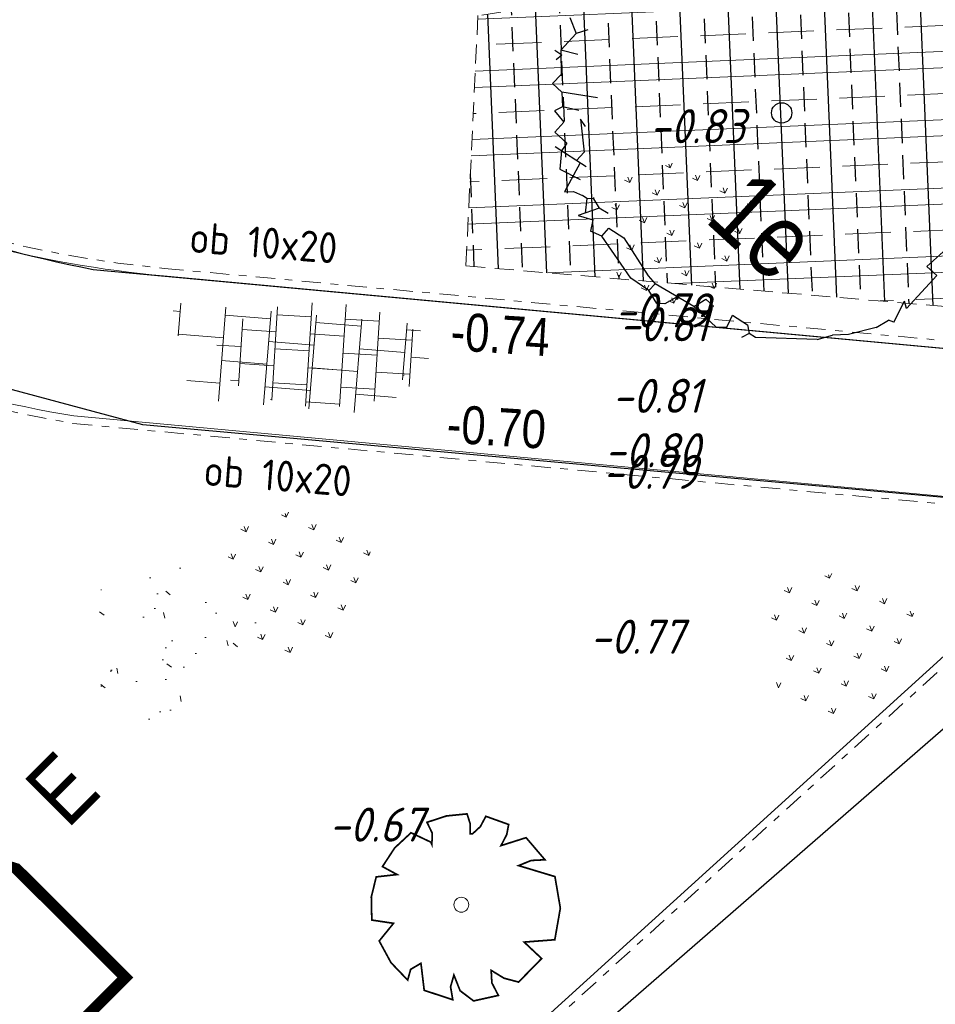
# Model space of a CAD drawing. Header units: metres. Extents: x 111546 to 149831, y 498798 to 507863.
# Tile 265 of 656: x 111892 to 111904, y 501601 to 501614. Entities that reach past the tile are written whole.
import ezdxf
from ezdxf.enums import TextEntityAlignment as Align

# ---------------------------------------------------------------- set-up
doc = ezdxf.new("R2010")
doc.units = ezdxf.units.M
for name, pattern in [('CENTER', [50.8, 31.75, -6.35, 6.35, -6.35]), ('CENTER2', [28.575, 19.05, -3.175, 3.175, -3.175]), ('DASHDOT', [25.4, 12.7, -6.35, 0, -6.35]), ('DASHED', [19.05, 12.7, -6.35])]:
    doc.linetypes.add(name, pattern=pattern)
for name, color, linetype in [('0-dwarsprofiel locatie', 5, 'CENTER'), ('0-hoogte mv-bestaand', 253, 'Continuous'), ('0-hoogte mv-nieuw', 2, 'Continuous'), ('1-ontgraven teelaarde tbv grondverbetering bomen', 153, 'Continuous'), ('3-NW-HV-316010+318010-Afwerken zandbed voor wegfundering en menggranulaat-opp', 20, 'Continuous'), ('3-vw-band-ob 6x20', 30, 'Continuous'), ('4-nw-boom tekst', 7, 'Continuous'), ('Q26_BOOM', 252, 'Continuous')]:
    doc.layers.add(name, color=color, linetype=linetype)
for name, color, linetype, lineweight in [('3-nw-arcering-trottoir', 2, 'Continuous', 15), ('3-nw-band-gb 5-20x20 gb-achterkant', 7, 'CENTER2', 13), ('3-nw-band-gb 5-20x20 gb-voorkant', 7, 'Continuous', 13), ('3-nw-band-ob 10x20', 7, 'Continuous', 13), ('3-nw-band-ob 10x20-achterkant', 7, 'DASHDOT', 13), ('3-nw-materiaal scheiding-asfalt', 7, 'DASHED', 15), ('3-nw-text-20-herinrichting', 7, 'Continuous', 15), ('3-vw-asfalt-frezen 35 mm-hatch', 7, 'Continuous', 15), ('3-vw-verharding', 3, 'Continuous', 15), ('4-bs-gras', 253, 'Continuous', 9), ('4-nw materiaalscheiding-groen', 210, 'DASHED', 13), ('4-nw-boom 1e grootte', 7, 'Continuous', 35), ('4-nw-gazon', 7, 'Continuous', 5), ('4-nw-grondverbetering moerige grond', 94, 'Continuous', 15)]:
    doc.layers.add(name, color=color, linetype=linetype, lineweight=lineweight)
doc.layers.add('3-nw-menggranulaat', color=7, linetype='Continuous', lineweight=13, true_color=0xebebeb)
doc.styles.add('veysel', font='isocp-ie.shx', dxfattribs={"height": 0.1})
doc.styles.add('Zaanstad', font='ARIALN.TTF')
doc.styles.add('Zaanstad 1-200 2.5mm', font='ARIALN.TTF', dxfattribs={"height": 0.5})
doc.styles.add('Zaanstad 1-500 2.5mm', font='ARIALN.TTF', dxfattribs={"height": 1.25})

# ---------------------------------------------------------------- blocks, each defined once
blk = doc.blocks.new('Q26')
at = {"linetype": 'Continuous', "lineweight": 20, "const_width": 0.0225}
blk.add_lwpolyline([(0.757, 0.516), (1.237, 0.371), (1.308, -0.046), (1.235, -0.463), (0.83, -0.494), (1.061, -0.711), (0.757, -1.022), (0.565, -0.971), (0.395, -0.867), (0.404, -1.032), (0.49, -1.198), (0.163, -1.271), (-0.015, -1.136), (-0.097, -0.929), (-0.141, -1.084), (-0.112, -1.255), (-0.489, -1.131), (-0.532, -0.774), (-0.668, -0.854), (-0.707, -0.996), (-0.927, -0.766), (-1.083, -0.479), (-0.894, -0.246), (-1.181, -0.203), (-1.187, 0.104), (-1.122, 0.367), (-0.847, 0.398), (-1.04, 0.503), (-0.879, 0.749), (-0.663, 0.95), (-0.402, 0.826), (-0.388, 0.795), (-0.382, 0.942), (-0.452, 1.088), (-0.194, 1.172), (0.076, 1.199), (0.118, 1.07), (0.119, 0.935), (0.148, 0.935), (0.252, 1.031), (0.325, 1.167), (0.626, 1.059), (0.6, 0.925), (0.525, 0.78), (0.856, 0.885), (1.105, 0.593), (0.924, 0.584)], close=True, dxfattribs=at)
at = {"linetype": 'Continuous', "lineweight": 20}
blk.add_circle((0.001, -0.001), 0.0983, dxfattribs=at)
blk = doc.blocks.new('tgls')
at = {"linetype": 'Continuous'}
for p, q in [((-1.018, -0.663), (-1.018, 0.575)), ((-0.418, -0.668), (-0.418, 0.573)), ((0.182, -0.673), (0.182, 0.57)), ((0.782, -0.678), (0.782, 0.568)), ((-1.018, 0.329), (-1.552, 0.329)), ((0.182, 0.329), (-0.418, 0.329)), ((1.218, 0.329), (0.782, 0.329)), ((-1.618, 0.029), (-1.635, 0.029)), ((-1.618, -0.658), (-1.618, 0.09)), ((-0.418, 0.029), (-1.018, 0.029)), ((0.782, 0.029), (0.182, 0.029)), ((1.382, -0.682), (1.382, -0.248)), ((-1.018, -0.271), (-1.618, -0.271)), ((0.182, -0.271), (-0.418, -0.271)), ((1.382, -0.271), (0.782, -0.271)), ((-1.618, -0.571), (-1.803, -0.571)), ((-0.418, -0.571), (-1.018, -0.571)), ((0.782, -0.571), (0.182, -0.571)), ((1.473, -0.571), (1.382, -0.571))]:
    blk.add_line(p, q, dxfattribs=at)
blk = doc.blocks.new('4-boom 1e grootte')
at = {"lineweight": 30}
for p, q in [((2.809, 0.092), (2.781, -0.196)), ((2.781, -0.196), (2.96, -0.196)), ((2.96, -0.196), (2.96, -0.786)), ((2.96, -1.033), (2.877, -0.732)), ((2.96, -0.786), (2.877, -0.732)), ((-2.913, -0.965), (-2.707, -1.061)), ((-2.625, -0.924), (-2.707, -1.061)), ((2.96, -1.033), (2.891, -1.061)), ((-2.707, -1.061), (-2.707, -1.363)), ((2.836, -1.239), (2.891, -1.061)), ((-2.502, -1.253), (-2.707, -1.363)), ((2.836, -1.239), (2.63, -1.555)), ((-2.653, -1.404), (-2.762, -1.418)), ((-2.707, -1.363), (-2.474, -1.61)), ((-2.653, -1.404), (-2.666, -1.5)), ((-1.925, -1.5), (-2.323, -1.761)), ((2.63, -1.555), (2.479, -1.706)), ((-2.488, -1.761), (-2.488, -1.595)), ((-2.323, -1.761), (-2.488, -1.761)), ((-2.323, -1.761), (-2.186, -1.898)), ((-1.994, -1.788), (-2.186, -1.898)), ((2.37, -1.884), (2.479, -1.706)), ((-2.186, -1.898), (-2.227, -2.008)), ((-1.788, -1.884), (-1.898, -1.857)), ((-1.898, -1.857), (-1.569, -2.145)), ((2.37, -1.884), (1.752, -2.419)), ((-2.227, -2.008), (-2.035, -2.035)), ((-2.035, -2.035), (-2.035, -2.213)), ((-1.569, -2.145), (-1.569, -2.294)), ((-2.035, -2.213), (-1.816, -2.213)), ((-1.418, -2.268), (-1.898, -2.351)), ((-1.816, -2.213), (-1.802, -2.337)), ((-1.802, -2.337), (-1.651, -2.529)), ((-1.513, -2.285), (-1.404, -2.707)), ((-1.651, -2.529), (-1.363, -2.447)), ((1.327, -2.406), (1.56, -2.364)), ((1.382, -2.57), (1.327, -2.406)), ((1.56, -2.364), (1.656, -2.433)), ((1.656, -2.433), (1.615, -2.543)), ((1.752, -2.419), (1.656, -2.433)), ((-1.322, -2.625), (-1.198, -2.584)), ((-1.129, -2.57), (-1.198, -2.584)), ((-1.061, -2.515), (-1.129, -2.57)), ((-1.129, -2.57), (-1.014, -2.729)), ((-1.075, -2.502), (-1.061, -2.515)), ((-1.061, -2.515), (-0.924, -2.557)), ((-0.924, -2.557), (-1.061, -2.817)), ((-0.786, -2.529), (-0.924, -2.557)), ((0.874, -2.666), (0.929, -2.488)), ((0.929, -2.488), (1.066, -2.488)), ((1.066, -2.488), (1.039, -2.666)), ((1.272, -2.666), (1.382, -2.57)), ((-1.404, -2.707), (-1.322, -2.625)), ((-1.061, -2.817), (-0.88, -2.728)), ((-0.88, -2.728), (-0.8, -2.858)), ((-0.649, -2.666), (-0.416, -2.625)), ((-0.649, -2.804), (-0.649, -2.666)), ((-0.416, -2.625), (0.16, -2.776)), ((0.874, -2.666), (0.298, -2.79)), ((0.628, -2.719), (0.572, -2.9)), ((0.874, -2.666), (1.272, -2.666)), ((-0.649, -2.804), (-0.8, -2.858)), ((0.009, -2.954), (-0.649, -2.804)), ((0.16, -2.776), (0.298, -2.79)), ((0.298, -2.79), (0.298, -2.913)), ((0.298, -2.913), (0.009, -2.954)), ((0.49, -2.968), (0.298, -2.913)), ((0.572, -2.9), (0.49, -2.968))]:
    blk.add_line(p, q, dxfattribs=at)
blk.add_circle((0, 0), 0.134, dxfattribs=at)
at = {"layer": '4-nw materiaalscheiding-groen', "color": 7, "style": 'Zaanstad'}
blk.add_text(' 1e', height=1, dxfattribs=at).set_placement((-0.122, -1.744))
at = {"layer": '4-nw-boom tekst', "style": 'Zaanstad'}
blk.add_attdef('BOOMSOORT', text='', height=0.9, dxfattribs=at).set_placement((2.842, 1.834), align=Align.BOTTOM_LEFT)

msp = doc.modelspace()

# ---------------------------------------------------------------- hatches: boundary and pattern name
at = {"layer": '1-ontgraven teelaarde tbv grondverbetering bomen', "ltscale": 10}
h = msp.add_hatch(dxfattribs=at)
h.set_pattern_fill('ANSI33', color=256, scale=0.1, angle=90)
h.set_pattern_definition([(92.41437, (111779.7938, 501456.31576), (-0.6344363, -0.0267502), []), (92.41437, (111780.0976, 501456.64635), (-0.6344363, -0.0267502), [0.3175, -0.15875])])
h.paths.add_polyline_path([(111897.5803, 501614.1478), (111897.4222, 501610.8424), (111906.3059, 501610.0896), (111905.7959, 501615.3639)])
at = {"layer": '3-nw-arcering-trottoir'}
h = msp.add_hatch(dxfattribs=at)
h.set_pattern_fill('AVH-TEGEL_300X300_HALFST', color=256, scale=1.5, angle=336.35455, style=0, pattern_type=2)
h.set_pattern_definition([(356.378028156, (258547.24882, 988315.3772), (0.46331513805, 0.19612262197), [0.45, -0.45]), (86.37802816, (258547.2488, 988315.3772), (-0.44910115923, 0.02842795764), [])])
edge = h.paths.add_edge_path()
edge.add_ellipse((111895.5233, 501609.6662), major_axis=(1.4063, -0.0299), ratio=0.488545, start_angle=0, end_angle=360)
at = {"layer": '3-nw-menggranulaat', "ltscale": 0.02}
h = msp.add_hatch(color=256, dxfattribs=at)
h.dxf.hatch_style = 1
edge = h.paths.add_edge_path()
edge.add_arc((112001.698, 501254.9293), 191.0978, 65.157628, 68.54918, ccw=False)
edge.add_arc((112051.5937, 501362.7078), 72.3301, 58.728744, 65.15638, ccw=False)
edge.add_arc((112051.9885, 501363.7727), 71.2153, 53.128423, 58.555518, ccw=False)
edge.add_arc((112109.7502, 501439.076), 23.7066, 230.65127, 256.57782)
edge.add_line((112104.2473, 501416.0169), (112103.2894, 501419.9684))
edge.add_arc((112112.977, 501444.7965), 26.6512, 237.88147, 248.68499, ccw=False)
edge.add_arc((112164.7613, 501522.5479), 120.0615, 234.033446, 236.678612, ccw=False)
edge.add_arc((112059.1446, 501375.1409), 61.2836, 55.054594, 58.728773)
edge.add_arc((112051.5933, 501362.7072), 75.8308, 58.728773, 65.156409)
edge.add_arc((112001.698, 501254.9293), 194.5978, 65.157628, 68.549965)
edge.add_arc((110702.9936, 497927.1044), 3766.8587, 68.6746807, 68.8977944)
edge.add_arc((112177.1944, 501730.1081), 311.9351, 242.796586, 247.770921, ccw=False)
edge.add_arc((112034.708, 501452.9589), 0.305, 164.6922, 247.8295, ccw=False)
edge.add_line((112034.4139, 501453.0394), (112034.5326, 501453.2655))
edge.add_line((112034.5326, 501453.2655), (112031.5168, 501454.8335))
edge.add_line((112031.5168, 501454.8335), (112031.0519, 501453.9907))
edge.add_arc((112030.7892, 501454.1356), 0.3, 231.13017, 331.11964, ccw=False)
edge.add_line((112030.6009, 501453.902), (112028.9217, 501455.2555))
edge.add_arc((112008.6918, 501427.6832), 34.1977, 53.73245, 61.20333)
edge.add_arc((112196.9704, 501771.6456), 357.9235, 232.750083, 241.314196, ccw=False)
edge.add_arc((111980.5292, 501486.9543), 0.3, 141.9463, 226.27403, ccw=False)
edge.add_line((111980.293, 501487.1392), (111980.4168, 501487.2974))
edge.add_line((111980.4168, 501487.2974), (111977.7245, 501489.3714))
edge.add_line((111977.7245, 501489.3714), (111977.5962, 501489.2129))
edge.add_arc((111977.3591, 501489.3967), 0.3, 231.9463, 322.22415, ccw=False)
edge.add_arc((112183.8463, 501755.0102), 336.7335, 231.040572, 232.138425, ccw=False)
edge.add_arc((112182.5932, 501757.506), 337.8959, 220.566267, 231.471905, ccw=False)
edge.add_line((111925.9091, 501537.7631), (111924.814, 501538.9138))
edge.add_line((111924.814, 501538.9138), (111924.2688, 501539.4794))
edge.add_line((111924.2688, 501539.4794), (111923.5727, 501540.1514))
edge.add_line((111923.5727, 501540.1514), (111923.062, 501540.6079))
edge.add_line((111923.062, 501540.6079), (111921.6684, 501541.8303))
edge.add_line((111921.6684, 501541.8303), (111920.9772, 501542.4758))
edge.add_line((111920.9772, 501542.4758), (111919.1418, 501544.1465))
edge.add_line((111919.1418, 501544.1465), (111913.4894, 501549.4428))
edge.add_line((111913.4894, 501549.4428), (111910.022, 501552.7518))
edge.add_arc((111923.8992, 501567.7123), 20.4057, 215.1917, 227.15117, ccw=False)
edge.add_line((111907.2231, 501555.9522), (111906.5301, 501556.9348))
edge.add_line((111906.5301, 501556.9348), (111901.6864, 501564.2844))
edge.add_arc((111902.3519, 501564.7283), 0.8, 131.72399, 213.70598, ccw=False)
edge.add_line((111901.8195, 501565.3254), (111902.7886, 501566.1896))
edge.add_line((111902.7886, 501566.1896), (111900.5994, 501568.6589))
edge.add_line((111900.5994, 501568.6589), (111900.1549, 501568.2625))
edge.add_arc((111899.6225, 501568.8596), 0.8, 216.71707, 311.72399, ccw=False)
edge.add_line((111898.9812, 501568.3813), (111897.54, 501570.3136))
edge.add_arc((111772.2737, 501477.014), 156.1937, 36.679082, 48.164313)
edge.add_line((111876.4543, 501593.3878), (111874.8319, 501591.4998))
edge.add_arc((111771.4048, 501476.2953), 154.8201, 36.700144, 48.083473, ccw=False)
edge.add_line((111895.5355, 501568.8199), (111898.8593, 501564.0338))
edge.add_line((111898.8593, 501564.0338), (111905.3584, 501554.1339))
edge.add_line((111905.3584, 501554.1339), (111906.9046, 501552.4156))
edge.add_line((111906.9046, 501552.4156), (111913.78, 501545.912))
edge.add_arc((111912.8891, 501544.9653), 1.3, -43.26018, 46.73982, ccw=False)
edge.add_line((111913.8359, 501544.0744), (111913.7325, 501543.9646))
edge.add_line((111913.7325, 501543.9646), (111915.8445, 501541.9772))
edge.add_line((111915.8445, 501541.9772), (111915.9441, 501542.0831))
edge.add_arc((111916.8908, 501541.1922), 1.3, 47.69038, 136.73982, ccw=False)
edge.add_line((111917.7659, 501542.1535), (111919.3503, 501540.7113))
edge.add_line((111919.3503, 501540.7113), (111920.0576, 501540.0508))
edge.add_line((111920.0576, 501540.0508), (111921.471, 501538.811))
edge.add_line((111921.471, 501538.811), (111921.9389, 501538.3928))
edge.add_line((111921.9389, 501538.3928), (111922.5707, 501537.7827))
edge.add_line((111922.5707, 501537.7827), (111923.0807, 501537.2536))
edge.add_line((111923.0807, 501537.2536), (111924.129, 501536.1523))
edge.add_arc((112182.606, 501757.5182), 340.3135, 220.57754, 231.46588)
edge.add_arc((112197.293, 501772.0462), 360.8357, 231.07875, 241.303034)
edge.add_arc((112007.7091, 501426.1344), 33.6227, 49.73343, 60.96455, ccw=False)
edge.add_arc((112028.8645, 501451.2589), 0.7839, -83.36949, 42.65398, ccw=False)
edge.add_line((112028.955, 501450.4803), (112031.5441, 501448.28))
edge.add_line((112031.5441, 501448.28), (112031.8857, 501448.6756))
edge.add_arc((112033.171, 501447.5628), 1.7, 62.97169, 139.11462, ccw=False)
edge.add_arc((112177.1547, 501730.0166), 315.3354, 242.989412, 247.77186)
edge.add_arc((110974.1351, 498626.0188), 3013.6949, 68.6444967, 68.9242664, ccw=False)
edge = h.paths.add_edge_path()
edge.add_line((112111.9121, 501441.0392), (112112.1191, 501440.9125))
edge.add_line((112112.1191, 501440.9125), (112110.4333, 501438.1575))
edge.add_line((112110.4333, 501438.1575), (112110.375, 501438.2061))
edge.add_arc((112108.6256, 501435.7054), 3.0518, 55.02503, 92.90173)
edge.add_arc((112109.2258, 501423.8652), 14.9073, 92.90173, 99.23873)
edge.add_arc((112100.3974, 501478.1406), 40.0815, 269.48073, 279.23873, ccw=False)
edge.add_arc((112100.3155, 501469.1003), 31.0408, 252.56044, 269.48073, ccw=False)
edge.add_arc((112170.1164, 501691.2975), 263.9437, 245.240897, 252.560441, ccw=False)
edge.add_line((112059.5757, 501451.6164), (112050.7963, 501455.6654))
edge.add_line((112050.7963, 501455.6654), (112047.4499, 501457.2685))
edge.add_arc((112190.023, 501757.5748), 332.4319, 243.111802, 244.603553, ccw=False)
edge.add_arc((112039.3202, 501460.3675), 0.8, 63.2445, 152.48679)
edge.add_line((112038.6106, 501460.7371), (112037.8612, 501459.2982))
edge.add_line((112037.8612, 501459.2982), (112034.9344, 501460.8226))
edge.add_line((112034.9344, 501460.8226), (112035.6742, 501462.2431))
edge.add_arc((112034.9647, 501462.6126), 0.8, 332.48762, 420.59381)
edge.add_arc((112275.291, 501908.2182), 505.4817, 235.788916, 241.662589, ccw=False)
edge.add_line((111991.0872, 501490.1991), (111991.0604, 501489.3846))
edge.add_line((111991.0604, 501489.3846), (111990.3902, 501488.4659))
edge.add_line((111990.3902, 501488.4659), (111990.2041, 501488.6082))
edge.add_line((111990.2041, 501488.6082), (111990.0793, 501488.4452))
edge.add_line((111990.0793, 501488.4452), (111977.7692, 501497.8639))
edge.add_line((111977.7692, 501497.8639), (111977.565, 501498.0276))
edge.add_line((111977.565, 501498.0276), (111978.095, 501498.6415))
edge.add_line((111978.095, 501498.6415), (111979.39, 501499.3726))
edge.add_arc((111997.1799, 501521.5675), 28.4446, 224.07846, 231.28689, ccw=False)
edge.add_arc((112011.2297, 501537.5601), 49.6925, 220.73376, 226.05653, ccw=False)
edge.add_arc((112004.0606, 501531.3864), 40.2315, 216.40767, 220.73376, ccw=False)
edge.add_arc((111935.6825, 501480.9596), 44.7298, 36.40767, 46.82882)
edge.add_line((111966.2858, 501513.5816), (111959.0785, 501520.3429))
edge.add_arc((111919.1455, 501479.1951), 57.3392, 45.858344, 48.741754)
edge.add_arc((111890.7668, 501446.8448), 100.3729, 48.741754, 56.755786)
edge.add_arc((111976.1671, 501575.8307), 54.3253, 222.88148, 236.00412, ccw=False)
edge.add_arc((112182.606, 501757.5182), 329.3135, 218.703715, 221.603545, ccw=False)
edge.add_line((111925.6131, 501551.6007), (111920.7591, 501557.616))
edge.add_arc((111461.8769, 501177.7845), 595.6885, 39.6156525, 41.2763376)
edge.add_arc((111908.9574, 501570.2273), 0.8, 41.27634, 131.66159)
edge.add_line((111908.4257, 501570.825), (111908.1369, 501570.568))
edge.add_line((111908.1369, 501570.568), (111905.8768, 501573.1081))
edge.add_line((111905.8768, 501573.1081), (111906.175, 501573.3734))
edge.add_arc((111905.6432, 501573.9711), 0.8, 311.66159, 401.75791)
edge.add_arc((111461.8769, 501177.7845), 595.6885, 41.757908, 42.8449809)
edge.add_line((111898.6335, 501582.8629), (111897.607, 501581.9109))
edge.add_line((111897.607, 501581.9109), (111894.0227, 501585.7427))
edge.add_line((111894.0227, 501585.7427), (111895.0401, 501586.7032))
edge.add_arc((111980.691, 501669.1707), 118.899, 222.95778, 223.915217, ccw=False)
edge.add_arc((112803.4011, 502423.9206), 1235.3633, 220.7094983, 222.5739803, ccw=False)
edge.add_line((111866.9632, 501618.1869), (111868.8255, 501619.8336))
edge.add_arc((112774.578, 502398.8635), 1194.6862, 220.6985415, 222.6242771)
edge.add_arc((111460.9003, 501176.9176), 599.4937, 39.6184709, 43.5335799, ccw=False)
edge.add_line((111922.6949, 501559.1981), (111927.5614, 501553.1673))
edge.add_arc((112098.3634, 501688.0234), 217.6223, 218.292712, 220.747944)
edge.add_line((111933.4953, 501545.9742), (111937.5449, 501541.2959))
edge.add_arc((111972.5269, 501571.5771), 46.2676, 220.8802, 236.75579)
edge.add_arc((111890.7668, 501446.8448), 102.8729, 48.741754, 56.755786, ccw=False)
edge.add_arc((111919.1455, 501479.1951), 59.8392, 45.878833, 48.741754, ccw=False)
edge.add_line((111960.8042, 501522.1518), (111967.9962, 501515.4049))
edge.add_arc((111935.6825, 501480.9596), 47.2298, 36.40767, 46.82882, ccw=False)
edge.add_arc((112004.0606, 501531.3864), 37.7315, 216.40767, 220.73376)
edge.add_arc((112011.2297, 501537.5601), 47.1925, 220.73376, 226.10946)
edge.add_arc((111997.1799, 501521.5675), 25.9446, 223.98411, 233.56858)
edge.add_line((111981.7724, 501500.6933), (111991.3844, 501493.8705))
edge.add_arc((112275.291, 501908.2182), 502.2817, 235.581477, 241.662589)
edge.add_line((112036.8764, 501466.1261), (112048.8348, 501460.1532))
edge.add_line((112048.8348, 501460.1532), (112052.1577, 501458.5615))
edge.add_line((112052.1577, 501458.5615), (112060.9159, 501454.5222))
edge.add_arc((112170.1164, 501691.2975), 260.7437, 245.240897, 252.560441)
edge.add_arc((112100.3155, 501469.1003), 27.8408, 252.56044, 257.84744)
edge.add_line((112094.4546, 501441.8834), (112094.9128, 501441.7597))
edge.add_arc((112099.9286, 501461.9459), 20.8, 256.04601, 272.71497)
edge.add_line((112100.9139, 501441.1693), (112103.5978, 501441.3677))
h = msp.add_hatch(color=256, dxfattribs=at)
h.dxf.hatch_style = 1
edge = h.paths.add_edge_path()
edge.add_line((112111.9121, 501441.0392), (112112.1191, 501440.9125))
edge.add_line((112112.1191, 501440.9125), (112110.4333, 501438.1575))
edge.add_line((112110.4333, 501438.1575), (112110.375, 501438.2061))
edge.add_arc((112108.6256, 501435.7054), 3.0518, 55.02503, 92.90173)
edge.add_arc((112109.2258, 501423.8652), 14.9073, 92.90173, 99.23873)
edge.add_arc((112100.3974, 501478.1406), 40.0815, 269.48073, 279.23873, ccw=False)
edge.add_arc((112100.3155, 501469.1003), 31.0408, 252.56044, 269.48073, ccw=False)
edge.add_arc((112170.1164, 501691.2975), 263.9437, 245.240897, 252.560441, ccw=False)
edge.add_line((112059.5757, 501451.6164), (112050.7963, 501455.6654))
edge.add_line((112050.7963, 501455.6654), (112047.4499, 501457.2685))
edge.add_arc((112190.023, 501757.5748), 332.4319, 243.111802, 244.603553, ccw=False)
edge.add_arc((112039.3202, 501460.3675), 0.8, 63.2445, 152.48679)
edge.add_line((112038.6106, 501460.7371), (112037.8612, 501459.2982))
edge.add_line((112037.8612, 501459.2982), (112034.9344, 501460.8226))
edge.add_line((112034.9344, 501460.8226), (112035.6742, 501462.2431))
edge.add_arc((112034.9647, 501462.6126), 0.8, 332.48762, 420.59381)
edge.add_arc((112275.291, 501908.2182), 505.4817, 235.788916, 241.662589, ccw=False)
edge.add_line((111991.0872, 501490.1991), (111991.0604, 501489.3846))
edge.add_line((111991.0604, 501489.3846), (111990.3902, 501488.4659))
edge.add_line((111990.3902, 501488.4659), (111990.2041, 501488.6082))
edge.add_line((111990.2041, 501488.6082), (111990.0793, 501488.4452))
edge.add_line((111990.0793, 501488.4452), (111977.7692, 501497.8639))
edge.add_line((111977.7692, 501497.8639), (111977.565, 501498.0276))
edge.add_line((111977.565, 501498.0276), (111978.095, 501498.6415))
edge.add_line((111978.095, 501498.6415), (111979.39, 501499.3726))
edge.add_arc((111997.1799, 501521.5675), 28.4446, 224.07846, 231.28689, ccw=False)
edge.add_arc((112011.2297, 501537.5601), 49.6925, 220.73376, 226.05653, ccw=False)
edge.add_arc((112004.0606, 501531.3864), 40.2315, 216.40767, 220.73376, ccw=False)
edge.add_arc((111935.6825, 501480.9596), 44.7298, 36.40767, 46.82882)
edge.add_line((111966.2858, 501513.5816), (111959.0785, 501520.3429))
edge.add_arc((111919.1455, 501479.1951), 57.3392, 45.858344, 48.741754)
edge.add_arc((111890.7668, 501446.8448), 100.3729, 48.741754, 56.755786)
edge.add_arc((111976.1671, 501575.8307), 54.3253, 222.88148, 236.00412, ccw=False)
edge.add_arc((112182.606, 501757.5182), 329.3135, 218.703715, 221.603545, ccw=False)
edge.add_line((111925.6131, 501551.6007), (111920.7591, 501557.616))
edge.add_arc((111461.8769, 501177.7845), 595.6885, 39.6156525, 41.2763376)
edge.add_arc((111908.9574, 501570.2273), 0.8, 41.27634, 131.66159)
edge.add_line((111908.4257, 501570.825), (111908.1369, 501570.568))
edge.add_line((111908.1369, 501570.568), (111905.8768, 501573.1081))
edge.add_line((111905.8768, 501573.1081), (111906.175, 501573.3734))
edge.add_arc((111905.6432, 501573.9711), 0.8, 311.66159, 401.75791)
edge.add_arc((111461.8769, 501177.7845), 595.6885, 41.757908, 42.8449809)
edge.add_line((111898.6335, 501582.8629), (111897.607, 501581.9109))
edge.add_line((111897.607, 501581.9109), (111894.0227, 501585.7427))
edge.add_line((111894.0227, 501585.7427), (111895.0401, 501586.7032))
edge.add_arc((111980.691, 501669.1707), 118.899, 222.95778, 223.915217, ccw=False)
edge.add_arc((112803.4011, 502423.9206), 1235.3633, 220.7094983, 222.5739803, ccw=False)
edge.add_line((111866.9632, 501618.1869), (111868.8255, 501619.8336))
edge.add_arc((112774.578, 502398.8635), 1194.6862, 220.6985415, 222.6242771)
edge.add_arc((111460.9003, 501176.9176), 599.4937, 39.6184709, 43.5335799, ccw=False)
edge.add_line((111922.6949, 501559.1981), (111927.5614, 501553.1673))
edge.add_arc((112098.3634, 501688.0234), 217.6223, 218.292712, 220.747944)
edge.add_line((111933.4953, 501545.9742), (111937.5449, 501541.2959))
edge.add_arc((111972.5269, 501571.5771), 46.2676, 220.8802, 236.75579)
edge.add_arc((111890.7668, 501446.8448), 102.8729, 48.741754, 56.755786, ccw=False)
edge.add_arc((111919.1455, 501479.1951), 59.8392, 45.878833, 48.741754, ccw=False)
edge.add_line((111960.8042, 501522.1518), (111967.9962, 501515.4049))
edge.add_arc((111935.6825, 501480.9596), 47.2298, 36.40767, 46.82882, ccw=False)
edge.add_arc((112004.0606, 501531.3864), 37.7315, 216.40767, 220.73376)
edge.add_arc((112011.2297, 501537.5601), 47.1925, 220.73376, 226.10946)
edge.add_arc((111997.1799, 501521.5675), 25.9446, 223.98411, 233.56858)
edge.add_line((111981.7724, 501500.6933), (111991.3844, 501493.8705))
edge.add_arc((112275.291, 501908.2182), 502.2817, 235.581477, 241.662589)
edge.add_line((112036.8764, 501466.1261), (112048.8348, 501460.1532))
edge.add_line((112048.8348, 501460.1532), (112052.1577, 501458.5615))
edge.add_line((112052.1577, 501458.5615), (112060.9159, 501454.5222))
edge.add_arc((112170.1164, 501691.2975), 260.7437, 245.240897, 252.560441)
edge.add_arc((112100.3155, 501469.1003), 27.8408, 252.56044, 257.84744)
edge.add_line((112094.4546, 501441.8834), (112094.9128, 501441.7597))
edge.add_arc((112099.9286, 501461.9459), 20.8, 256.04601, 272.71497)
edge.add_line((112100.9139, 501441.1693), (112103.5978, 501441.3677))
edge.add_line((112103.5978, 501441.3677), (112107.926, 501441.8032))
edge.add_arc((112108.6187, 501434.6366), 7.2, 62.77997, 95.52091, ccw=False)
at = {"layer": '3-vw-asfalt-frezen 35 mm-hatch', "ltscale": 0.02}
h = msp.add_hatch(dxfattribs=at)
h.set_pattern_fill('ANSI31', color=256, scale=0.2)
h.set_pattern_definition([(2.41437, (112072.4718, 501440.149), (-0.0267502, 0.6344363), [])])
edge = h.paths.add_edge_path()
edge.add_line((111915.4115, 501550.819), (111911.0712, 501556.1588))
edge.add_line((111911.0712, 501556.1588), (111905.7082, 501562.7078))
edge.add_line((111905.7082, 501562.7078), (111901.7905, 501567.4712))
edge.add_line((111901.7905, 501567.4712), (111900.6033, 501568.8648))
edge.add_line((111900.6033, 501568.8648), (111899.3454, 501570.2717))
edge.add_line((111899.3454, 501570.2717), (111893.2578, 501577.0527))
edge.add_line((111893.2578, 501577.0527), (111890.436, 501580.1264))
edge.add_line((111890.436, 501580.1264), (111887.6996, 501583.0174))
edge.add_line((111887.6996, 501583.0174), (111885.4288, 501585.3956))
edge.add_line((111885.4288, 501585.3956), (111880.9887, 501589.9036))
edge.add_line((111880.9887, 501589.9036), (111878.7377, 501592.057))
edge.add_line((111878.7377, 501592.057), (111875.2148, 501595.3199))
edge.add_line((111875.2148, 501595.3199), (111871.2283, 501598.8115))
edge.add_line((111871.2283, 501598.8115), (111867.713, 501601.7415))
edge.add_line((111867.713, 501601.7415), (111864.9499, 501604.0445))
edge.add_line((111864.9499, 501604.0445), (111861.8981, 501606.5882))
edge.add_line((111861.8981, 501606.5882), (111861.3599, 501607.0368))
edge.add_line((111861.3599, 501607.0368), (111867.7542, 501614.0278))
edge.add_line((111867.7542, 501614.0278), (111871.2431, 501610.4406))
edge.add_line((111871.2431, 501610.4406), (111879.2428, 501601.6827))
edge.add_line((111879.2428, 501601.6827), (111884.0327, 501596.5841))
edge.add_line((111884.0327, 501596.5841), (111887.9656, 501592.4934))
edge.add_line((111887.9656, 501592.4934), (111893.2896, 501586.9351))
edge.add_line((111893.2896, 501586.9351), (111899.1588, 501580.6668))
edge.add_line((111899.1588, 501580.6668), (111902.4106, 501577.1159))
edge.add_line((111902.4106, 501577.1159), (111906.8217, 501572.1881))
edge.add_line((111906.8217, 501572.1881), (111913.4938, 501564.5296))
edge.add_line((111913.4938, 501564.5296), (111920.2551, 501556.4633))
edge.add_line((111920.2551, 501556.4633), (111915.4396, 501550.8512))
at = {"layer": '4-bs-gras'}
h = msp.add_hatch(dxfattribs=at)
h.set_pattern_fill('AGR-KRUIDEN', color=256, scale=0.04, pattern_type=2)
h.set_pattern_definition([(110.0468, (111878.81637, 501599.54884), (-0.3626612, 0.1687508), [0.075, -0.4906854]), (65.0468, (111878.81637, 501599.54884), (-0.362661, 0.168751), [0.075, -0.325]), (155.0468, (111878.81637, 501599.54884), (-0.168751, -0.362661), [0.075, -0.325])])
h.paths.add_polyline_path([(111901.2323, 501611.7436), (111900.5154, 501612.3357), (111899.8607, 501612.0968), (111899.2875, 501612.0918), (111899.2963, 501611.0811), (111899.5974, 501610.2562), (111900.5275, 501610.3127), (111900.9627, 501610.8181), (111901.1493, 501611.0184)])
h = msp.add_hatch(dxfattribs=at)
h.set_pattern_fill('AGR-KRUIDEN', color=256, scale=0.04, pattern_type=2)
h.set_pattern_definition([(110.0468, (111873.75052, 501594.93666), (-0.3626612, 0.1687508), [0.075, -0.4906854]), (65.0468, (111873.7505, 501594.93666), (-0.362661, 0.168751), [0.075, -0.325]), (155.0468, (111873.7505, 501594.93666), (-0.168751, -0.362661), [0.075, -0.325])])
h.paths.add_polyline_path([(111896.1665, 501607.1314), (111895.4496, 501607.7235), (111894.7948, 501607.4846), (111894.2217, 501607.4796), (111894.2305, 501606.469), (111894.5315, 501605.644), (111895.4616, 501605.7006), (111895.8969, 501606.2059), (111896.0835, 501606.4062)])
h = msp.add_hatch(dxfattribs=at)
h.set_pattern_fill('AGR-KRUIDEN', color=256, scale=0.04, pattern_type=2)
h.set_pattern_definition([(110.0468, (111880.9231, 501594.12964), (-0.3626612, 0.1687508), [0.075, -0.4906854]), (65.0468, (111880.9231, 501594.12964), (-0.362661, 0.168751), [0.075, -0.325]), (155.0468, (111880.9231, 501594.12964), (-0.168751, -0.362661), [0.075, -0.325])])
h.paths.add_polyline_path([(111903.3391, 501606.3244), (111902.6222, 501606.9165), (111901.9674, 501606.6776), (111901.3943, 501606.6726), (111901.4031, 501605.6619), (111901.7041, 501604.837), (111902.6342, 501604.8935), (111903.0695, 501605.3989), (111903.2561, 501605.5992)])
at = {"layer": '4-nw-gazon', "ltscale": 0.1}
h = msp.add_hatch(dxfattribs=at)
h.set_pattern_fill('AGR-GRAS_GAZON', color=256, scale=0.25, angle=-136.87643, pattern_type=2)
h.set_pattern_definition([(218.03794, (111905.38315, 501499.30896), (0.0202702, -0.4815369), [0, -0.38, 0, -0.425, 0, -0.40625]), (188.03794, (111905.38315, 501499.30896), (-0.4358006, -0.7096594), [0, -0.205, 0, -0.3425, 0, -0.13125]), (148.03794, (111905.69064, 501499.31184), (-0.7784879, -0.0087241), [0, -0.125, 0, -0.45, 0, -0.5875]), (138.03794, (111905.69064, 501499.31184), (-0.7494385, -0.226465), [0, -0.0625, 0, -0.295, 0, -0.3375]), (231.53794, (111906.02707, 501498.36246), (0.1301425, -0.4382877), [0.0375, -0.523875]), (190.53794, (111906.0092, 501500.26738), (-0.1893228, -0.4161611), [0.0375, -0.523875])])
edge = h.paths.add_edge_path()
edge.add_ellipse((111890.2835, 501614.0038), major_axis=(-1.5114, -1.7291), ratio=0.3346445, start_angle=0, end_angle=360)
h = msp.add_hatch(dxfattribs=at)
h.set_pattern_fill('AGR-GRAS_GAZON', color=256, scale=0.5, angle=-46.148, pattern_type=2)
h.set_pattern_definition([(308.76637, (112494.1413, 500876.6092), (0.9624805, 0.0527809), [0, -0.76, 0, -0.85, 0, -0.8125]), (278.76637, (112494.1413, 500876.6092), (1.4302849, -0.8534867), [0, -0.41, 0, -0.685, 0, -0.2625]), (238.76637, (112494.1277, 500877.224), (0.037241, -1.5566281), [0, -0.25, 0, -0.9, 0, -1.175]), (228.76637, (112494.1277, 500877.224), (0.4719491, -1.4929976), [0, -0.125, 0, -0.59, 0, -0.675]), (322.26637, (112496.01775, 500877.921), (0.8731955, 0.27140796), [0.075, -1.04775]), (281.26637, (112492.2087, 500877.8368), (0.83706867, -0.3680336), [0.075, -1.04775])])
edge = h.paths.add_edge_path()
edge.add_arc((111893.5235, 501605.8611), 1.1599, 0, 360)
at = {"layer": '4-nw-grondverbetering moerige grond', "ltscale": 0.03}
h = msp.add_hatch(dxfattribs=at)
h.set_pattern_fill('ACO-BETON_IN HET WERK GESTORT', color=256, scale=0.6, pattern_type=2)
h.set_pattern_definition([(2.41510507, (0, 0), (-0.0379251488, 0.89920058), []), (2.41510507, (0.5789, -0.5321), (-0.0379251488, 0.89920058), [0.6, -0.3]), (2.41510507, (0.2209, -0.203), (-0.0379251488, 0.89920058), [])])
h.paths.add_polyline_path([(111897.5803, 501614.1478), (111897.4222, 501610.8424), (111906.3059, 501610.0896), (111905.7959, 501615.3639)])

# ---------------------------------------------------------------- linework, layer by layer
at = {"layer": '0-dwarsprofiel locatie'}
msp.add_lwpolyline([(111871.985, 501580.494, 0.15, 0.15, 0), (111892.9268, 501601.4458, 0.15, 0.15, 0), (111892.0457, 501602.3246, 1, 0, 0), (111891.3762, 501602.9924, 0.15, 0.15, 0)], format="xyseb", dxfattribs=at)
at = {"layer": '3-nw-band-gb 5-20x20 gb-achterkant', "ltscale": 0.02}
msp.add_lwpolyline([(111870.3399, 501618.0746, 0.0078871), (111895.5157, 501589.8366, 0.0078871)], format="xyb", dxfattribs=at)
at = {"layer": '3-nw-band-gb 5-20x20 gb-voorkant'}
msp.add_lwpolyline([(111870.1886, 501617.9438, 0.0072557), (111895.3684, 501589.7012, -47.7790537)], format="xyb", dxfattribs=at)
at = {"layer": '3-nw-band-ob 10x20'}
for points in [[(111870.5152, 501620.4709, 0.0075815), (111896.7681, 501590.9861, 0.0075815)], [(111883.5119, 501615.6725), (111884.5955, 501614.6642, 0.1657457), (111893.4298, 501610.71), (111906.0463, 501609.5415, -0.181674), (111909.2108, 501608.0059), (111911.9899, 501605.0795)], [(111882.1836, 501614.2448), (111883.1566, 501613.3396, 0.1468577), (111892.2474, 501608.8611), (111905.8852, 501607.598, -0.0072936), (111905.9722, 501607.5887, -0.0072936)]]:
    msp.add_lwpolyline(points, format="xyb", dxfattribs=at)
msp.add_lwpolyline([(111892.5825, 501595.5678), (111905.7381, 501607.5112)], dxfattribs=at)
at = {"layer": '3-nw-band-ob 10x20-achterkant', "ltscale": 0.02}
for points in [[(111870.5909, 501620.5363, 0.0075815), (111896.8418, 501591.0537, 0.0075815)], [(111883.58, 501615.7457), (111884.6637, 501614.7374, 0.1657457), (111893.439, 501610.8096), (111906.0555, 501609.641, -0.181674), (111909.2833, 501608.0748), (111912.0624, 501605.1483)], [(111882.1155, 501614.1716), (111883.0884, 501613.2663, 0.1469109), (111892.2345, 501608.7619), (111905.7381, 501607.5112)]]:
    msp.add_lwpolyline(points, format="xyb", dxfattribs=at)
msp.add_lwpolyline([(111892.6497, 501595.4937), (111905.9722, 501607.5887)], dxfattribs=at)
at = {"layer": '3-NW-HV-316010+318010-Afwerken zandbed voor wegfundering en menggranulaat-opp', "ltscale": 0.02, "const_width": 0.04}
msp.add_lwpolyline([(111936.3596, 501538.8632, -0.0126536), (111925.6131, 501551.6007), (111920.7591, 501557.616, 0.0072462), (111909.5587, 501570.7551, 0.4161844), (111908.4257, 501570.825), (111908.1369, 501570.568), (111905.8768, 501573.1081), (111906.175, 501573.3734, 0.414706), (111906.24, 501574.5039, 0.0047433), (111898.6335, 501582.8629), (111897.607, 501581.9109), (111894.0227, 501585.7427), (111895.0401, 501586.7032, -0.0041776), (111893.674, 501588.1459, -0.0081355), (111866.9632, 501618.1869), (111868.9049, 501619.887, 0.008278), (111895.5893, 501589.9043, -0.017012), (111922.7756, 501559.2645), (111927.6938, 501553.2421, 0.0124999), (111933.5709, 501546.0396)], format="xyb", dxfattribs=at)
at = {"layer": '3-nw-materiaal scheiding-asfalt', "ltscale": 0.025}
msp.add_lwpolyline([(111868.5192, 501616.4345, 0.0072465), (111893.7109, 501588.1797, 0.0072465)], format="xyb", dxfattribs=at)
at = {"layer": '3-vw-band-ob 6x20', "ltscale": 0.05}
for points in [[(111905.9639, 501607.5812), (111893.157, 501608.742), (111888.105, 501610.1), (111883.372, 501613.119), (111870.879, 501624.754), (111869.082, 501622.83), (111878.829, 501611.694), (111878.734, 501611.599), (111893.225, 501594.946)], [(111892.501, 501610.796), (111906.656, 501609.485), (111907.745, 501609.173), (111908.544, 501608.708), (111912.374, 501604.675)], [(111905.9639, 501607.5812), (111906.6603, 501607.2817), (111892.9058, 501595.3129)]]:
    msp.add_lwpolyline(points, dxfattribs=at)
msp.add_arc((111895.8102, 501627.8027), 17.3256, 224.40726, 258.98896, dxfattribs=at)
at = {"layer": '4-nw materiaalscheiding-groen', "ltscale": 0.02}
msp.add_lwpolyline([(111897.5803, 501614.1478), (111897.4222, 501610.8424), (111906.3059, 501610.0896), (111905.7959, 501615.3639), (111897.5803, 501614.1478)], close=True, dxfattribs=at)

# ---------------------------------------------------------------- block references
at = {"layer": '3-vw-verharding', "rotation": 175.3780545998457}
msp.add_blockref('tgls', (111894.979, 501609.5597), dxfattribs=at)
at = {"layer": '4-nw-boom 1e grootte', "rotation": 317.4143730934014}
msp.add_blockref('4-boom 1e grootte', (111901.5897, 501612.8625), dxfattribs=at)
at = {"layer": 'Q26_BOOM'}
msp.add_blockref('Q26', (111897.36, 501602.407), dxfattribs=at)

# ---------------------------------------------------------------- texts
at = {"layer": '0-dwarsprofiel locatie', "insert": (111891.5482, 501604.0099), "char_height": 0.8664, "attachment_point": 1, "rotation": 45.08896, "style": 'Zaanstad 1-500 2.5mm'}
msp.add_mtext_dynamic_manual_height_columns('E', width=1.716491, gutter_width=21.66, heights=[2.939], dxfattribs=at)
at = {"layer": '0-hoogte mv-bestaand', "style": 'veysel', "oblique": 15}
for s, p in [('-0.83', (111900.4753, 501612.4624)), ('-0.79', (111900.0133, 501610.0307)), ('-0.81', (111900.0334, 501609.8467)), ('-0.81', (111899.939, 501608.9016)), ('-0.80', (111899.8779, 501608.1836)), ('-0.79', (111899.8497, 501607.8979)), ('-0.77', (111899.6763, 501605.7203)), ('-0.67', (111896.235, 501603.2397))]:
    msp.add_text(s, height=0.45, rotation=360, dxfattribs=at).set_placement(p, align=Align.CENTER)

# ---------------------------------------------------------------- next in the draw order: texts
at = {"layer": '0-hoogte mv-nieuw', "char_height": 0.5, "attachment_point": 7, "rotation": 356.36783, "style": 'Zaanstad 1-200 2.5mm', "bg_fill": 3, "box_fill_scale": 1.1, "bg_fill_color": 9, "bg_fill_true_color": 13158600, "bg_fill_transparency": 0}
for s, insert in [('\\A1;-0.74', (111897.2083, 501609.7247)), ('\\A1;-0.70', (111897.158, 501608.5034))]:
    msp.add_mtext(s, dxfattribs=dict(at, insert=insert))
at = {"layer": '3-nw-text-20-herinrichting', "color": 0, "char_height": 0.408319, "attachment_point": 7, "rotation": 355.54921, "style": 'veysel', "bg_fill": 3, "box_fill_scale": 1.1, "bg_fill_color": 9, "bg_fill_true_color": 13158600, "bg_fill_transparency": 0}
for insert in [(111893.7592, 501611.0225), (111893.947, 501607.9458)]:
    msp.add_mtext('\\A1;ob 10x20', dxfattribs=dict(at, insert=insert))

doc.saveas('drawing.dxf')
